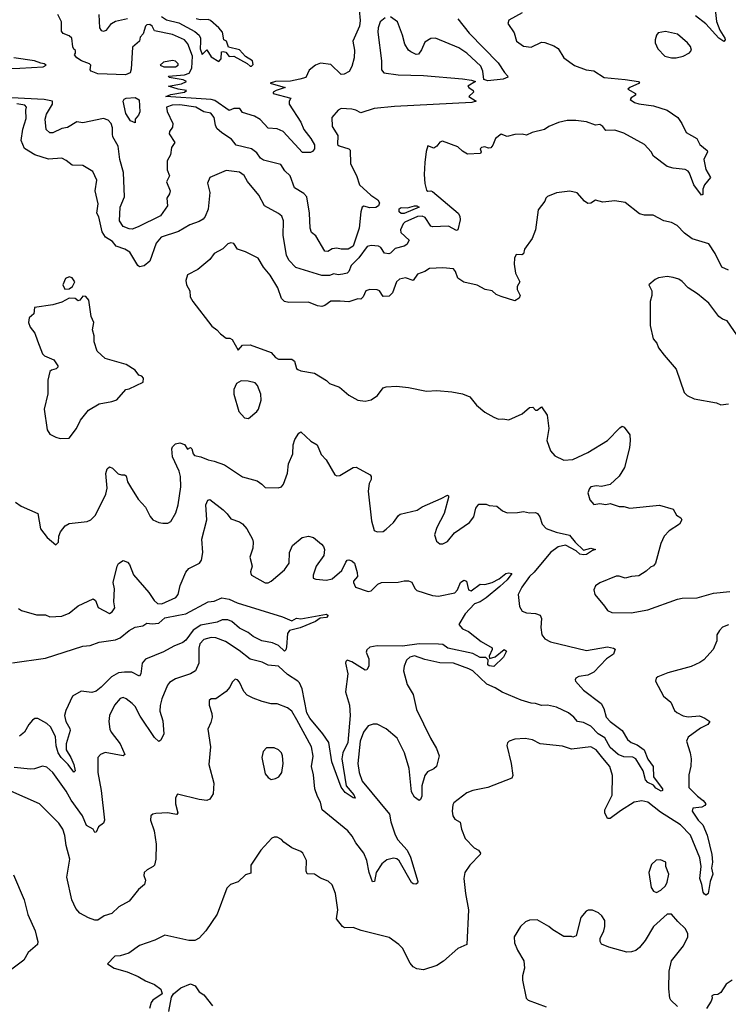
# Model space of a CAD drawing. Extents: x 1552033 to 1694788, y 811965 to 917215.
# Tile 417 of 632: x 1666143 to 1670884, y 842014 to 848599. Entities that reach past the tile are written whole.
import ezdxf

# ---------------------------------------------------------------- set-up
doc = ezdxf.new("R2010")
doc.units = 0

msp = doc.modelspace()

# ---------------------------------------------------------------- linework, layer by layer
at = {"layer": '0CON20XD'}
for points in [[(1670776.2, 848846.2), (1670806.3, 848586.3), (1670828.3, 848528.3), (1670860.6, 848475), (1670862.5, 848465), (1670855, 848454.2), (1670820, 848475), (1670735, 848572.2), (1670666, 848625)], [(1668413.9, 848665), (1668421.3, 848595), (1668417.3, 848555), (1668371.8, 848455), (1668383.8, 848395), (1668382.1, 848345), (1668364.6, 848285.4), (1668347.1, 848252.9), (1668315, 848235.4), (1668295, 848233.1), (1668225, 848300), (1668155, 848307.7), (1668121.9, 848295), (1668079.3, 848260.7), (1668056.7, 848213.3), (1668018.3, 848201.7), (1667955, 848189.1), (1667855, 848187.1), (1667820, 848175), (1667920, 848145), (1667860, 848125), (1667840, 848115), (1667840, 848105), (1667957.5, 848075), (1667945.6, 848054.4), (1667946.5, 848035), (1668023.8, 847915), (1668045, 847864.3), (1668091.1, 847805), (1668115, 847762), (1668115.3, 847734.7), (1668102, 847718), (1668087.9, 847712.1), (1668035, 847712), (1667905, 847851.1), (1667865, 847870.5), (1667805, 847873.1), (1667752.6, 847932.6), (1667715, 847953.3), (1667635, 847978.8), (1667615.3, 848005.3), (1667575, 848006.5), (1667545, 847992.5), (1667448.2, 848058.2), (1667425, 848066.7), (1667391.1, 848068.9), (1667120, 848085), (1667155, 848098.8), (1667246.1, 848113.9), (1667260, 848125), (1667203.9, 848133.9), (1667140, 848155), (1667225, 848171.2), (1667260, 848185), (1667236.1, 848196.1), (1667143, 848213), (1667138.3, 848221.7), (1667245, 848230.3), (1667278, 848242), (1667294.5, 848275), (1667299, 848355), (1667267.5, 848437.5), (1667245, 848465.3), (1667165, 848499.7), (1667044.2, 848524.2), (1667028.8, 848555), (1667015, 848567.5), (1666995, 848565.8), (1666984, 848555), (1666970, 848505), (1666948.3, 848481.7), (1666944, 848455), (1666897.7, 848415), (1666889.3, 848269.3), (1666883.5, 848245), (1666850.2, 848229.8), (1666665, 848237.4), (1666621.8, 848255), (1666615.4, 848265), (1666619.4, 848295), (1666611.2, 848305), (1666556.4, 848325), (1666525.6, 848345), (1666510, 848365), (1666516.7, 848375), (1666517, 848393), (1666505, 848402.5), (1666498.8, 848418.8), (1666492.5, 848475), (1666475, 848491.9), (1666435, 848507.8), (1666422.2, 848522.2), (1666423.5, 848585), (1666397.5, 848635)], [(1668588.5, 848611.5), (1668555.9, 848584.1), (1668542.6, 848545), (1668540, 848515), (1668564.4, 848325), (1668564.4, 848265), (1668580.6, 848245), (1668675, 848229.6), (1668845, 848225.9), (1669105, 848204.7), (1669166.7, 848195), (1669192.5, 848185), (1669142.5, 848155), (1669147.5, 848145), (1669177.5, 848125), (1669180, 848115), (1669147.5, 848085), (1669197.5, 848055), (1669167.5, 848045), (1668650.2, 848019.8), (1668515, 848006.5), (1668425, 847976), (1668392.5, 847995), (1668365, 848001.5), (1668295, 848005.3), (1668274.2, 847995), (1668232, 847945), (1668232.9, 847885), (1668270.8, 847825), (1668269.2, 847765), (1668280, 847755), (1668346, 847736), (1668355, 847727.5), (1668356.4, 847635), (1668396.5, 847556.5), (1668416.1, 847495), (1668492.4, 847425), (1668538.8, 847395), (1668550, 847375), (1668543.8, 847355), (1668525, 847343.7), (1668485, 847340.1), (1668445, 847352.9), (1668435, 847344.5), (1668425.7, 847315), (1668415, 847205.7), (1668375, 847084.4), (1668340, 847065), (1668294.2, 847064.2), (1668265, 847071.2), (1668235, 847066.2), (1668205, 847049.2), (1668185, 847052), (1668125, 847153.8), (1668095, 847176.7), (1668086.7, 847205), (1668081.7, 847305), (1668065, 847414.3), (1668045, 847437.7), (1667981.4, 847475), (1667952.2, 847555), (1667917.6, 847587.6), (1667890, 847630), (1667775, 847660), (1667755, 847672.5), (1667730, 847710), (1667695, 847735.6), (1667591.1, 847761.1), (1667559.4, 847799.4), (1667495, 847841.8), (1667462.1, 847872.1), (1667452.9, 847892.9), (1667445.2, 847945), (1667422.9, 847975), (1667375, 847983.5), (1667322.5, 848015), (1667215, 848030), (1667162.8, 848027.2), (1667125.8, 848015), (1667130, 847985), (1667166.9, 847905), (1667165, 847881.2), (1667145, 847850.8), (1667142.8, 847835), (1667180.9, 847779.1), (1667158.2, 847745), (1667151.9, 847695), (1667130, 847655), (1667130, 847595), (1667146.4, 847555), (1667124.5, 847515), (1667150, 847455), (1667146.5, 847435), (1667127.1, 847405), (1667131.9, 847355), (1667085, 847288.6), (1666935.3, 847214.7), (1666895, 847199.1), (1666875, 847200), (1666835, 847217.1), (1666810.8, 847255), (1666816.1, 847345), (1666845.3, 847415), (1666836.8, 847576.8), (1666814.1, 847664.1), (1666802.4, 847752.4), (1666766.8, 847815), (1666763.6, 847833.6), (1666763.9, 847875), (1666754.5, 847905), (1666735, 847926.5), (1666705, 847938.6), (1666565, 847910.4), (1666525, 847916.4), (1666462.4, 847877.6), (1666425, 847871.2), (1666365, 847841.8), (1666345, 847841.8), (1666321.1, 847865), (1666314.2, 847935), (1666323.1, 847966.9), (1666361.8, 848035), (1666361.9, 848055), (1666306.2, 848066.2), (1665912.5, 848085)], [(1669506.2, 848645), (1669415, 848596.7), (1669410, 848575), (1669450.7, 848510.7), (1669468, 848455), (1669515, 848422.9), (1669565, 848416.7), (1669635, 848448.6), (1669656.9, 848446.9), (1669717.5, 848425), (1669745, 848406.2), (1669785, 848344), (1669855, 848292.5), (1669932.5, 848265), (1669985, 848257.1), (1670053.4, 848213.4), (1670195, 848200), (1670282.5, 848185), (1670290, 848175), (1670225, 848146.7), (1670212.5, 848135), (1670262.5, 848105), (1670262.5, 848095), (1670235, 848077.5), (1670227.5, 848065), (1670256.7, 848045), (1670285, 848035.7), (1670383.6, 848023.6), (1670474.6, 847994.6), (1670546, 847945), (1670574.2, 847905), (1670602, 847845), (1670673.8, 847805), (1670693.3, 847765), (1670743.3, 847725), (1670746.2, 847715), (1670720.8, 847665), (1670735, 847597.5), (1670766.2, 847545), (1670725, 847493.8), (1670712.9, 847465), (1670715, 847430), (1670705, 847426.7), (1670654.2, 847495), (1670625, 847573.3), (1670615, 847585.7), (1670595, 847596.9), (1670515, 847605.7), (1670475, 847617.5), (1670385, 847686.7), (1670368, 847715), (1670323.8, 847765), (1670185, 847840.6), (1670125, 847861.2), (1670065, 847858.8), (1670043.8, 847885), (1670025, 847897.5), (1669995, 847894), (1669935, 847915.6), (1669865, 847925.6), (1669805.6, 847925.6), (1669748, 847912), (1669684.5, 847885.5), (1669654.3, 847865.7), (1669572.5, 847845), (1669535, 847826.2), (1669505, 847834.3), (1669455, 847830.8), (1669405, 847818), (1669365, 847833.8), (1669326.7, 847805), (1669309.5, 847760.5), (1669295, 847742.5), (1669280.7, 847740.7), (1669255, 847750), (1669232.5, 847745), (1669223.3, 847735), (1669230, 847715), (1669226.4, 847703.6), (1669139.5, 847699.5), (1669105, 847719.2), (1669075, 847748), (1668972.1, 847787.9), (1668955, 847780), (1668935, 847753.8), (1668915, 847740), (1668875, 847756.2), (1668861.9, 847718.1), (1668853.3, 847645), (1668849.6, 847565), (1668854.3, 847504.3), (1668865, 847460), (1668875, 847452.5), (1668895, 847455.8), (1668905, 847450), (1669077.8, 847305), (1669088.3, 847285), (1669090.1, 847259.9), (1669075.3, 847194.7), (1669065, 847189.5), (1669012.6, 847217.4), (1668904.5, 847214.5), (1668895, 847219.2), (1668856.6, 847276.6), (1668835, 847284.8), (1668805, 847282.3), (1668720, 847245), (1668708.8, 847235), (1668692, 847195), (1668693.3, 847175), (1668748.8, 847125), (1668734, 847095), (1668715.3, 847084.7), (1668655, 847069.7), (1668625, 847036.9), (1668612.9, 847032.9), (1668585, 847038.6), (1668559.4, 847075), (1668545, 847084.4), (1668495, 847088.8), (1668467.6, 847082.4), (1668412.3, 847007.7), (1668361.8, 846955), (1668345.2, 846914.8), (1668335, 846903.8), (1668305, 846896.5), (1668275, 846893.3), (1668245, 846898.6), (1668215, 846889.4), (1668165, 846887.9), (1667991.7, 846941.7), (1667945, 846991.5), (1667928.7, 847025), (1667907, 847157), (1667907.8, 847255), (1667896.7, 847285), (1667875, 847304), (1667781.2, 847355), (1667744, 847425), (1667667.7, 847517.7), (1667645, 847558.2), (1667615, 847578.9), (1667525, 847590.6), (1667415, 847543.3), (1667398.8, 847505), (1667415.7, 847444.3), (1667403.2, 847333.2), (1667385, 847282.9), (1667370.6, 847265), (1667345, 847248.9), (1667281.8, 847228.2), (1667205, 847183.5), (1667090.6, 847145), (1667056.9, 847105), (1667014, 846985), (1666975, 846953.8), (1666945, 846946.2), (1666933.8, 846955), (1666880, 847045), (1666846.2, 847065), (1666788.8, 847085), (1666763.3, 847115), (1666717.5, 847145), (1666695, 847180), (1666671.7, 847281.7), (1666660, 847305), (1666668.2, 847368.2), (1666648.8, 847455), (1666659.6, 847525), (1666633, 847583), (1666565, 847623.5), (1666495, 847627.5), (1666455, 847658), (1666425, 847672.5), (1666335, 847666.2), (1666245.5, 847694.5), (1666175, 847737.5), (1666152.3, 847792.3), (1666163.7, 847866.3), (1666187.5, 847937.5), (1666183.5, 847995), (1666188.1, 848015), (1666176.7, 848026.7), (1666125, 848035.8)], [(1666671.8, 848635), (1666677.9, 848545), (1666688.1, 848528.1), (1666705, 848522.4), (1666725, 848529.1), (1666758, 848575), (1666785, 848590.2), (1666865, 848606.8)], [(1667091.8, 848621.8), (1667125, 848598.3), (1667208, 848578), (1667315, 848520.3), (1667344, 848495), (1667353.2, 848475), (1667353.9, 848453.9), (1667350.6, 848405), (1667365, 848367.5), (1667395, 848396.7), (1667425, 848350), (1667475, 848320), (1667491.7, 848338.3), (1667493.3, 848385), (1667505, 848387.1), (1667521.7, 848381.7), (1667543.8, 848353.8), (1667575, 848355.7), (1667665, 848305.7), (1667685, 848287.5), (1667695, 848288), (1667705, 848300), (1667702, 848325), (1667653.8, 848353.8), (1667615, 848397.5), (1667540, 848415), (1667527.5, 848455), (1667510, 848465), (1667500, 848515), (1667476.7, 848545), (1667420, 848595), (1667405, 848600), (1667351.7, 848598.3), (1667325, 848605.6)], [(1669075, 848605.5), (1669149.9, 848509.9), (1669345, 848311.1), (1669386.8, 848246.8), (1669408, 848225), (1669408.8, 848215), (1669377.4, 848202.6), (1669275, 848190.7), (1669249.7, 848199.7), (1669241, 848255), (1669228, 848288), (1669135, 848375.9), (1669080.4, 848410.4), (1668925, 848476.2), (1668895, 848474.4), (1668855, 848448.6), (1668832.7, 848397.3), (1668811.2, 848368.8), (1668795, 848367.5), (1668761.2, 848385), (1668745, 848396), (1668719.4, 848435), (1668704.6, 848495), (1668670.6, 848585), (1668625, 848619.4)], [(1670535, 848344.2), (1670582.5, 848355), (1670625, 848376.7), (1670637.5, 848395), (1670630.5, 848420.5), (1670611.2, 848445), (1670545, 848501.9), (1670465, 848521.4), (1670415, 848511.2), (1670404.1, 848495.9), (1670395.8, 848465), (1670396, 848445), (1670412.5, 848405), (1670460, 848355), (1670505, 848344.2), (1670535, 848344.2)], [(1665785, 848261.9), (1666145.2, 848274.8), (1666300, 848285), (1666320, 848295), (1666307.5, 848305), (1666285, 848307.5), (1666242.5, 848325), (1666105, 848343.9)], [(1667185, 848284.5), (1667202.9, 848295), (1667202.7, 848305), (1667185, 848321.5), (1667165, 848326.7), (1667105, 848315.6), (1667084, 848295), (1667107.5, 848285), (1667185, 848284.5)], [(1666915, 847910), (1666885, 847922.5), (1666852.6, 847972.6), (1666836.4, 848055), (1666842.5, 848067.5), (1666855, 848074.7), (1666915, 848078.2), (1666942.6, 848062.6), (1666946.4, 847983.6), (1666938.4, 847961.6), (1666916.9, 847935), (1666915, 847910)], [(1670885, 846924.4), (1670842, 846945), (1670796, 847035), (1670755, 847100.6), (1670643.7, 847133.6), (1670591.1, 847171.1), (1670542.9, 847222.9), (1670505, 847242.7), (1670453.8, 847253.8), (1670382.3, 847292.3), (1670322.7, 847292.7), (1670290.9, 847300.9), (1670195, 847375.7), (1670125, 847387.5), (1670045, 847378.8), (1669995, 847391.2), (1669965, 847372), (1669945, 847370), (1669921.2, 847385), (1669872.3, 847442.3), (1669825, 847452.5), (1669735, 847441.2), (1669675, 847416.7), (1669663.6, 847406.4), (1669656.7, 847385), (1669612.6, 847327.4), (1669594.4, 847195), (1669571.2, 847135), (1669521.2, 847065), (1669515, 847032.5), (1669503.6, 847026.4), (1669465, 847029.2), (1669452.9, 847005), (1669451.4, 846965), (1669460, 846905), (1669489.5, 846845), (1669471.5, 846815), (1669471.5, 846795), (1669492.5, 846755), (1669484.2, 846735.8), (1669455, 846718.8), (1669365, 846746.9), (1669332.2, 846762.2), (1669305, 846785.8), (1669257.5, 846795), (1669205, 846824.4), (1669115, 846843.3), (1669075, 846870), (1669058.8, 846915), (1669045, 846933.1), (1668975, 846940), (1668885, 846935.7), (1668854.2, 846915.8), (1668805, 846898.1), (1668775, 846856), (1668725, 846872.9), (1668685, 846864.4), (1668664.7, 846845), (1668638, 846772), (1668615, 846750.8), (1668575, 846748.8), (1668550, 846785), (1668535, 846793.3), (1668485, 846794.5), (1668458.6, 846785), (1668441.4, 846745), (1668425, 846730), (1668405, 846731.4), (1668345, 846712.2), (1668287.1, 846717.1), (1668225, 846717.3), (1668185, 846688.6), (1668165, 846681.4), (1668135, 846685.5), (1668075, 846710), (1667945, 846708.1), (1667914.5, 846714.5), (1667895, 846733.8), (1667869.5, 846805), (1667819.7, 846889.7), (1667774.6, 846944.6), (1667738.6, 847005), (1667655, 847047.1), (1667600, 847065), (1667575, 847102.5), (1667555, 847106.7), (1667535, 847100), (1667503, 847067), (1667444.7, 847035.3), (1667415.4, 846994.6), (1667335, 846927.5), (1667266.1, 846893.9), (1667254.1, 846855.9), (1667260, 846825), (1667281.2, 846785), (1667283.8, 846745), (1667301.2, 846715), (1667428.8, 846548.8), (1667463.3, 846525), (1667487.7, 846497.7), (1667525, 846468.8), (1667548.3, 846468.3), (1667565, 846460), (1667605, 846390), (1667635, 846423.3), (1667685, 846423.8), (1667825, 846373.8), (1667855, 846340), (1667875, 846328.8), (1667965, 846328.8), (1667981.2, 846315), (1667995, 846267.5), (1668005, 846258.8), (1668025, 846250), (1668115, 846236), (1668195, 846186.2), (1668215, 846166.7), (1668282.3, 846142.3), (1668345, 846088.8), (1668405, 846053.8), (1668455, 846048.8), (1668493.9, 846056.1), (1668536.7, 846085), (1668575, 846138), (1668595, 846144.2), (1668665, 846147.5), (1668745, 846140), (1668865, 846115.8), (1668935, 846119.5), (1669035, 846110.6), (1669105, 846096.9), (1669155, 846076.2), (1669200.5, 846020.5), (1669255, 845973.3), (1669315, 845940), (1669347, 845927), (1669375, 845930), (1669415, 845923.8), (1669506.1, 845963.9), (1669555, 846006.7), (1669577, 846007), (1669595, 845987.5), (1669605, 845987.5), (1669635, 846010), (1669672.5, 845955), (1669682.5, 845865), (1669670, 845785), (1669694, 845715), (1669723, 845683), (1669785, 845654.3), (1669845, 845657.8), (1669944.2, 845705), (1670075.4, 845784.6), (1670159.5, 845870.5), (1670175, 845880), (1670187.5, 845875), (1670225, 845822.5), (1670227.9, 845785), (1670224.2, 845735), (1670190.8, 845605), (1670155, 845546.2), (1670095, 845490.8), (1670035, 845477.1), (1670002, 845482), (1669965, 845474.4), (1669955, 845464), (1669944.6, 845435), (1669957, 845387), (1669985, 845356.2), (1670025, 845364.2), (1670065, 845355.8), (1670095, 845364), (1670155, 845343.8), (1670186.4, 845343.6), (1670225, 845331.4), (1670425, 845352.1), (1670515, 845326), (1670537.5, 845285), (1670567.3, 845267.3), (1670573.8, 845255), (1670557.8, 845225), (1670489, 845181), (1670455.4, 845144.6), (1670433.2, 845095), (1670396.4, 844963.6), (1670385, 844945.8), (1670363, 844937), (1670335, 844911.2), (1670285, 844880), (1670235.8, 844875.8), (1670195, 844863.1), (1670155, 844878.6), (1670135, 844876.9), (1670025, 844834), (1669995, 844813.3), (1669984.2, 844785), (1669990.6, 844755), (1670055, 844676.2), (1670075, 844648), (1670105, 844635.6), (1670235, 844631.8), (1670345, 844652.2), (1670545, 844723.3), (1670575, 844730), (1670675, 844732.5), (1670785, 844763.3), (1670895, 844774.6)], [(1668695, 847304), (1668682.4, 847315), (1668682.8, 847335), (1668695, 847344.3), (1668738.1, 847341.9), (1668785.5, 847355.5), (1668800, 847355), (1668817.1, 847345), (1668715, 847304.1), (1668695, 847304)], [(1666445, 846797.5), (1666475, 846798.8), (1666496, 846815), (1666512, 846845), (1666495, 846872), (1666475, 846880), (1666450.7, 846869.3), (1666432.5, 846825), (1666445, 846797.5)], [(1670985, 846427.5), (1670877.5, 846585), (1670845, 846596.2), (1670821.2, 846615), (1670755, 846704), (1670678.8, 846765), (1670616.7, 846805), (1670575, 846848.8), (1670552.5, 846865), (1670515.9, 846875.9), (1670475, 846881.2), (1670417, 846873), (1670395, 846862.5), (1670353.3, 846825), (1670373.3, 846785), (1670373.3, 846755), (1670362.5, 846715), (1670361.2, 846555), (1670382, 846465), (1670406, 846435), (1670416.7, 846405), (1670456.2, 846355), (1670535, 846262.5), (1670590, 846105), (1670610, 846085), (1670655, 846062.9), (1670805, 846037.5), (1670834, 846024), (1670885, 846030)], [(1666415, 845797.5), (1666475, 845800), (1666524, 845865), (1666550.2, 845919.8), (1666603.3, 845986.7), (1666675, 846029.2), (1666760, 846045), (1666792.3, 846057.7), (1666853.9, 846126.1), (1666875, 846130), (1666970, 846175), (1666971.7, 846201.7), (1666960, 846215), (1666941.2, 846221.2), (1666916.1, 846256.1), (1666855, 846293.3), (1666715, 846333.3), (1666661.7, 846381.7), (1666642, 846445), (1666641.2, 846485), (1666630, 846525), (1666640, 846575), (1666620.6, 846615), (1666605, 846722.5), (1666585, 846748.8), (1666565, 846750), (1666545, 846722.5), (1666535, 846720), (1666514.1, 846734.1), (1666475, 846736.7), (1666425, 846710.8), (1666365, 846692), (1666242.5, 846675), (1666237, 846633), (1666207.5, 846605), (1666202.5, 846575), (1666213.9, 846543.9), (1666243.6, 846503.6), (1666262, 846452), (1666295, 846363.8), (1666310.3, 846350.3), (1666372.5, 846325), (1666397.5, 846285), (1666397.5, 846275), (1666387.5, 846265), (1666355, 846255.8), (1666344.6, 846245.4), (1666330.7, 846189.3), (1666332.2, 846097.8), (1666306.2, 845995), (1666326.1, 845856.1), (1666345, 845827.5), (1666385, 845806.7), (1666415, 845797.5)], [(1667675, 845932.5), (1667730.9, 845979.1), (1667742, 845995), (1667759.2, 846055), (1667757.1, 846095), (1667735, 846153.3), (1667719.7, 846169.7), (1667671.7, 846181.7), (1667625, 846184.3), (1667593.3, 846165), (1667576.7, 846125), (1667576, 846095), (1667608.8, 845978.8), (1667646.4, 845936.4), (1667675, 845932.5)], [(1666447.5, 845215), (1666475, 845230), (1666595, 845242.9), (1666618.8, 845255), (1666651.2, 845285), (1666720, 845425), (1666728.1, 845465), (1666720, 845565), (1666728.6, 845595), (1666745, 845607.8), (1666765, 845599.4), (1666801.7, 845561.7), (1666825, 845554.2), (1666845, 845555.7), (1666855, 845548.8), (1666865, 845508.8), (1666885, 845474.2), (1666935, 845393.3), (1666985, 845338.8), (1667015.6, 845275.6), (1667033.8, 845255), (1667075, 845235.6), (1667100.9, 845230.9), (1667135, 845232.9), (1667155, 845244), (1667187.9, 845302.1), (1667202.5, 845355), (1667220.8, 845475), (1667218.8, 845545), (1667209.5, 845579.5), (1667166.1, 845676.1), (1667161.7, 845728.3), (1667166.4, 845743.6), (1667185, 845762.5), (1667215, 845770), (1667245, 845757.5), (1667265, 845727.5), (1667285, 845737.5), (1667295, 845730), (1667303.3, 845695), (1667313.9, 845683.9), (1667355, 845676.2), (1667403.3, 845655), (1667445, 845647.3), (1667513.2, 845623.2), (1667635, 845541.9), (1667731.2, 845515), (1667763.9, 845493.9), (1667785, 845471.2), (1667872.5, 845467.5), (1667894.1, 845475.9), (1667907.3, 845492.7), (1667934, 845566), (1667941.7, 845628.3), (1667970.8, 845695), (1667972.9, 845755), (1667985, 845792.5), (1668011.2, 845835), (1668025, 845843.8), (1668090.7, 845780.7), (1668133.3, 845755), (1668160.3, 845690.3), (1668192.9, 845655), (1668252.5, 845555), (1668265, 845548.8), (1668285, 845551.2), (1668375, 845604), (1668395, 845606.2), (1668488.8, 845555), (1668495.8, 845545), (1668496, 845525), (1668482, 845498), (1668474.1, 845445.9), (1668497.9, 845247.9), (1668515, 845182.5), (1668535, 845173.3), (1668575, 845176.2), (1668595, 845191.2), (1668643.6, 845236.4), (1668676.7, 845283.3), (1668688.7, 845291.3), (1668801.7, 845318.3), (1668835, 845341.2), (1668963.9, 845396.1), (1669005, 845420), (1669012.5, 845415), (1669013, 845403), (1668984.1, 845295.9), (1668935, 845202.5), (1668918.8, 845155), (1668931.7, 845111.7), (1668953.6, 845093.6), (1668975, 845093.3), (1669005, 845110), (1669052.7, 845167.3), (1669153.6, 845236.4), (1669182.5, 845275), (1669195, 845333.3), (1669215, 845358), (1669265, 845359.2), (1669285, 845350.8), (1669335.7, 845345.7), (1669374.5, 845314.5), (1669405, 845301.9), (1669475, 845302.5), (1669515, 845310.8), (1669555, 845300), (1669595, 845302.5), (1669607, 845297), (1669623.6, 845273.6), (1669638, 845225), (1669665, 845195.8), (1669732, 845172), (1669822.7, 845152.7), (1669858.9, 845105), (1669915, 845051.8), (1669965.4, 845065.4), (1669996.7, 845055), (1669975, 845050), (1669935, 845023.2), (1669915, 845019.4), (1669891.2, 845025), (1669867.3, 845047.3), (1669795, 845084.6), (1669745, 845074.6), (1669693.8, 845036.2), (1669586.2, 844903.8), (1669554.6, 844875), (1669502.9, 844805), (1669477.5, 844755), (1669488, 844675), (1669505, 844643.8), (1669535, 844631.2), (1669595, 844628.8), (1669626.1, 844616.1), (1669633.6, 844593.6), (1669630, 844535), (1669636, 844485), (1669657.6, 844457.6), (1669695, 844438.6), (1669935, 844380), (1670075, 844404), (1670116.4, 844396.4), (1670128.3, 844388.3), (1670116, 844355), (1670070, 844325), (1669984.7, 844235.3), (1669944.7, 844215.3), (1669885, 844206.9), (1669864.3, 844195), (1669859.4, 844185), (1669862.5, 844175), (1669916.1, 844116.1), (1670034, 844025), (1670052, 843992), (1670066.9, 843935), (1670095, 843904.4), (1670174.4, 843845), (1670210.8, 843785), (1670235.5, 843765.5), (1670275, 843749.2), (1670320.6, 843715), (1670345, 843653.3), (1670380.6, 843605), (1670384.4, 843535), (1670422.9, 843485), (1670443.1, 843455), (1670445, 843444), (1670435, 843440), (1670400.3, 843460.3), (1670385, 843479.4), (1670345, 843497.5), (1670331.3, 843515), (1670315.6, 843575), (1670264.8, 843654.8), (1670245, 843667.6), (1670185, 843668.9), (1670146.7, 843685), (1670095, 843731.7), (1670057.3, 843797.3), (1670013.9, 843823.9), (1669965, 843873.8), (1669915, 843897.8), (1669875.3, 843905.3), (1669850.8, 843935), (1669815, 843963.5), (1669735, 844001.8), (1669675, 844014), (1669635, 844011.7), (1669595, 844025.8), (1669565, 844028.9), (1669498.3, 844048.3), (1669371.3, 844101.3), (1669325, 844130), (1669268, 844155), (1669174.5, 844244.5), (1669148.3, 844258.3), (1669045, 844295.4), (1668955, 844298.5), (1668855, 844319.6), (1668785, 844343.9), (1668753.8, 844336.2), (1668731.8, 844315), (1668714.6, 844275), (1668711.2, 844245), (1668735, 844153.8), (1668776.9, 844086.9), (1668798.9, 843985), (1668891.1, 843795), (1668931.4, 843725), (1668950, 843675), (1668932.5, 843605), (1668915, 843588.9), (1668870.9, 843569.1), (1668854.7, 843545.3), (1668833.6, 843475), (1668833.3, 843405), (1668825, 843383.3), (1668815, 843376.7), (1668785, 843399.2), (1668765.5, 843435), (1668750, 843590), (1668718.5, 843695), (1668667.8, 843795), (1668595.4, 843855.4), (1668535, 843888.6), (1668507.7, 843887.7), (1668475, 843875.8), (1668442.9, 843835), (1668422.2, 843775), (1668406.2, 843625), (1668415, 843563.3), (1668435, 843507.5), (1668618.6, 843285), (1668627.1, 843235), (1668655, 843148), (1668673.5, 843115), (1668735.2, 843045.2), (1668757.6, 842997.6), (1668806.4, 842835), (1668804.4, 842825), (1668793.3, 842816.7), (1668775, 842819.5), (1668765, 842829.2), (1668682.8, 842972.7), (1668666.3, 842986.4), (1668645, 842990.8), (1668598.9, 842981.1), (1668565.6, 842954.4), (1668527.3, 842895), (1668517.5, 842835), (1668503.8, 842833.8), (1668482.1, 842895), (1668465.4, 842975), (1668445.4, 843025), (1668391.9, 843095), (1668368.7, 843138.7), (1668339.2, 843175), (1668168.1, 843315), (1668155.7, 843365), (1668135, 843403.3), (1668118.5, 843455), (1668108.3, 843548.3), (1668095.5, 843605), (1668105.9, 843674.1), (1668096.5, 843735), (1667997.5, 843917.5), (1667965, 843974.5), (1667935, 843996.7), (1667865, 844022.9), (1667825, 844022.9), (1667765, 844039.4), (1667705, 844060.8), (1667665, 844082.5), (1667642, 844105), (1667615, 844167.5), (1667600, 844185), (1667585, 844187.5), (1667565, 844167.5), (1667548.8, 844135), (1667525, 844106.2), (1667455, 844056.7), (1667425, 844056.7), (1667411.2, 844045), (1667411.2, 844015), (1667429.3, 843959.3), (1667430, 843935), (1667422.3, 843897.7), (1667402.5, 843855), (1667418.9, 843735), (1667407.9, 843617.9), (1667442.7, 843492.7), (1667437.9, 843422.1), (1667415, 843385.6), (1667395, 843377.1), (1667345, 843383.8), (1667200, 843420), (1667186, 843395), (1667185.9, 843355.9), (1667202, 843295), (1667195, 843284), (1667166.8, 843286.8), (1667135, 843294), (1667055, 843290), (1667034.2, 843285.8), (1667021.2, 843275), (1667019.2, 843245), (1667043.6, 843175), (1667056.2, 843085), (1667054.5, 842985), (1667044.4, 842945.6), (1667036, 842935), (1666995.6, 842914.4), (1666976.2, 842895), (1666974, 842875), (1666984, 842845), (1666978, 842815), (1666937.4, 842782.6), (1666875, 842704.3), (1666806.2, 842665), (1666759.7, 842620.3), (1666707.5, 842605), (1666665, 842577.3), (1666645, 842577.3), (1666603, 842593), (1666545, 842623.8), (1666518.5, 842655), (1666492.1, 842712.1), (1666459.6, 842865), (1666478.9, 842985), (1666453.6, 843075), (1666445, 843142.5), (1666431.1, 843185), (1666405, 843225.6), (1666275.3, 843355.3), (1666085, 843438.7)], [(1666115, 845373.3), (1666153.3, 845345), (1666265, 845296), (1666282.2, 845195), (1666326.7, 845135), (1666385, 845087.5), (1666402.5, 845105), (1666406.2, 845145), (1666416.1, 845173.9), (1666447.5, 845215)], [(1666135, 844660.8), (1666155, 844648.9), (1666255, 844618.1), (1666315, 844618), (1666345, 844606), (1666425, 844610.6), (1666475, 844630), (1666535, 844680), (1666635, 844725.8), (1666651.2, 844715), (1666668.3, 844668.3), (1666745, 844627.5), (1666761.7, 844638.3), (1666778.8, 844665), (1666774, 844705), (1666777.3, 844792.7), (1666768.6, 844835), (1666795, 844943.3), (1666805, 844963.3), (1666835, 844983.3), (1666865, 844971.2), (1666878.6, 844955), (1666905.8, 844885.8), (1667007.7, 844767.7), (1667042.3, 844715), (1667065, 844695.4), (1667095, 844692.1), (1667187.5, 844735), (1667202.5, 844755), (1667215.9, 844814.1), (1667254.4, 844905), (1667275, 844928.6), (1667346.7, 844965), (1667360.8, 844985), (1667368.9, 845035), (1667362.5, 845125), (1667395.4, 845255), (1667389.4, 845355), (1667402, 845385), (1667415, 845390), (1667505, 845320.8), (1667532, 845295), (1667555, 845260), (1667615, 845240), (1667635, 845226.7), (1667664.1, 845194.1), (1667701.2, 845125), (1667705.8, 845104.2), (1667702.5, 845065), (1667682.9, 845005), (1667698.8, 844945), (1667687, 844907), (1667688.8, 844895), (1667695, 844883.8), (1667785, 844832), (1667805, 844832), (1667825, 844844), (1667915, 844918.9), (1667945.7, 844965), (1667949.2, 845035), (1667968.3, 845081.7), (1668032.5, 845135), (1668075, 845145.8), (1668110, 845135), (1668161.7, 845091.7), (1668175.7, 845075.7), (1668182, 845055), (1668177.1, 845015), (1668127.8, 844945), (1668105.8, 844885), (1668106.7, 844865), (1668125, 844857.1), (1668195, 844851.8), (1668235, 844860), (1668298.1, 844915), (1668325, 844971.2), (1668335, 844983.8), (1668345, 844986), (1668365, 844980.8), (1668383.6, 844963.6), (1668402.3, 844902.3), (1668403.8, 844875), (1668377.5, 844845), (1668375.8, 844835), (1668390.8, 844805), (1668475.6, 844775.6), (1668495, 844780), (1668512.1, 844797.9), (1668540, 844825), (1668565, 844834.2), (1668675, 844836.7), (1668716.2, 844846.2), (1668745.6, 844845.6), (1668766.5, 844836.5), (1668787.5, 844795), (1668801.4, 844781.4), (1668905, 844747.8), (1668945, 844742.8), (1669055, 844767.1), (1669072.9, 844785), (1669092.5, 844835), (1669115, 844851.2), (1669133.6, 844843.6), (1669146.2, 844785), (1669165, 844779.2), (1669225, 844823.1), (1669255, 844822.7), (1669305, 844834.6), (1669350.3, 844859.8), (1669395.8, 844895), (1669415, 844900.9), (1669435.8, 844895.8), (1669405, 844853.5), (1669355, 844808.2), (1669265, 844732.8), (1669225, 844706), (1669186.5, 844693.5), (1669124.5, 844625.5), (1669082.5, 844555), (1669105, 844525.6), (1669145, 844507.5)], [(1666095, 844297.5), (1666315, 844329.4), (1666565, 844410), (1666615, 844413.8), (1666675, 844435.9), (1666785, 844451.4), (1666815, 844464.7), (1666875, 844514.1), (1666915, 844535.3), (1666966.2, 844545), (1666995, 844562.5), (1667028.6, 844558.6), (1667075, 844563), (1667115, 844597.8), (1667206.5, 844616.5), (1667254.4, 844625), (1667403.8, 844705), (1667445, 844709.5), (1667495, 844732.5), (1667545, 844724.4), (1667598.2, 844698.2), (1667902.5, 844605), (1667965, 844578), (1667995, 844596.7), (1668025, 844591.4), (1668195, 844622.5), (1668208, 844615), (1668195, 844601.9), (1668153.6, 844596.4), (1668123.3, 844575), (1668018.8, 844531.2), (1667948.8, 844515), (1667936, 844495), (1667928, 844405), (1667923.3, 844385), (1667915, 844376.7), (1667874.2, 844414.2), (1667835, 844431.2), (1667762.5, 844445), (1667705, 844473.8), (1667671.2, 844501.2), (1667615, 844530.8), (1667563.3, 844575), (1667535.2, 844585.2), (1667498.8, 844585), (1667465, 844569.3), (1667355, 844549), (1667304.6, 844515.4), (1667255, 844449.6), (1667235, 844433.2), (1667175, 844409.7), (1667105, 844371.6), (1666985, 844323.4), (1666963.5, 844295), (1666954.7, 844225.3), (1666945, 844208.6), (1666894.5, 844234.5), (1666845, 844236.4), (1666805, 844230), (1666757.5, 844205), (1666689.2, 844135), (1666655, 844108.6), (1666625, 844098.7), (1666555, 844108.8), (1666495.7, 844075), (1666451.8, 843978.2), (1666443.9, 843946.1), (1666452.5, 843905), (1666479.1, 843859.1), (1666480, 843845), (1666454.8, 843755), (1666453.2, 843715), (1666484.7, 843665), (1666505, 843617.5), (1666514, 843575), (1666505, 843566), (1666468, 843618), (1666419.8, 843665), (1666399.8, 843695), (1666386.8, 843743.2), (1666382.5, 843805), (1666349.5, 843869.5), (1666325, 843891.3), (1666265, 843925.5), (1666245, 843925.5), (1666228.9, 843915), (1666204.2, 843885.8), (1666175, 843834.2), (1666141.7, 843808.3)], [(1670885, 844552.5), (1670845, 844535.8), (1670826, 844515), (1670807.5, 844485), (1670806.7, 844445), (1670783.6, 844386.4), (1670721.7, 844318.3), (1670695, 844300), (1670635.8, 844274.2), (1670479.4, 844230.6), (1670412.5, 844205), (1670402.5, 844195), (1670397.5, 844175), (1670450, 844075), (1670500, 844035), (1670525, 843980), (1670540, 843965), (1670583, 843943), (1670615, 843937.1), (1670692.7, 843942.7), (1670728.3, 843928.3), (1670760, 843905), (1670746.7, 843885), (1670699.1, 843860.9), (1670615, 843801.4), (1670604.4, 843775), (1670630, 843695), (1670635.7, 843655), (1670633.2, 843606.8), (1670620.3, 843549.7), (1670620, 843465), (1670678, 843405), (1670717.3, 843377.3), (1670733.8, 843355), (1670727, 843343), (1670706.5, 843333.5), (1670646.2, 843325), (1670642.7, 843305), (1670683.8, 843245), (1670714.1, 843214.1), (1670743.8, 843145), (1670774.6, 843015), (1670779.7, 842965), (1670772.5, 842925), (1670779.8, 842885), (1670763.7, 842836.3), (1670750.4, 842755), (1670736.6, 842743.4), (1670725, 842750), (1670715.4, 842765), (1670708.1, 842815), (1670692.8, 842855), (1670702.8, 842935), (1670694.5, 842994.5), (1670630.8, 843145), (1670565, 843214.7), (1670429.9, 843299.9), (1670345.2, 843365.2), (1670305, 843374.6), (1670255, 843366.4), (1670162.2, 843307.8), (1670095, 843256.2), (1670075, 843257.5), (1670058.8, 843295), (1670058.6, 843315), (1670107.3, 843412.7), (1670110.6, 843545), (1670092.2, 843605), (1670045, 843660.6), (1669999.4, 843715), (1669965, 843735.4), (1669835, 843720.6), (1669775, 843739.4), (1669625, 843755.7), (1669575, 843782.9), (1669525, 843791.4), (1669455, 843788), (1669417.5, 843775), (1669406.4, 843763.6), (1669403.3, 843745), (1669432, 843625), (1669443.3, 843545), (1669435, 843527.5), (1669275, 843464), (1669175, 843442.9), (1669135, 843428.6), (1669048, 843362), (1669041.2, 843348.8), (1669036, 843305), (1669041.2, 843275), (1669055, 843251.2), (1669091.4, 843231.4), (1669099.2, 843185), (1669123, 843123), (1669185, 843061.2), (1669213.3, 843045), (1669226.2, 843025), (1669223.3, 843015), (1669154.4, 842945.6), (1669122.5, 842895), (1669116, 842855), (1669126, 842755), (1669145.8, 842645), (1669136, 842415), (1669075, 842387.5), (1668978.3, 842301.7), (1668935, 842272.9), (1668845, 842244.5), (1668801.1, 842251.1), (1668775, 842265.7), (1668755, 842290), (1668705, 842388.8), (1668680, 842415), (1668615, 842461.2), (1668427.7, 842507.7), (1668375, 842527.5), (1668316.4, 842526.4), (1668302.5, 842535), (1668262.5, 842585), (1668271.2, 842645), (1668256.2, 842755), (1668234.1, 842814.1), (1668207, 842837), (1668155, 842856.7), (1668115, 842883.3), (1668066.4, 842886.4), (1668060, 842905), (1668062, 842975), (1668038.8, 843025), (1668025, 843036.2), (1667965, 843061.2), (1667909.5, 843099.5), (1667895, 843116.7), (1667865, 843132.5), (1667845, 843132.5), (1667830, 843125), (1667756.7, 843045), (1667690, 842945), (1667689.3, 842890.7), (1667655, 842880), (1667605.8, 842834.2), (1667553.9, 842816.1), (1667529.3, 842790.7), (1667465, 842617.5), (1667388, 842505), (1667345, 842456.2), (1667315, 842441.2), (1667275, 842440), (1667113.9, 842476.1), (1667047.3, 842442.7), (1666945, 842407.5), (1666873.9, 842356.1), (1666815, 842338.8), (1666780, 842335), (1666730, 842285), (1666775, 842256.7), (1666862, 842232), (1666935, 842200), (1666985, 842170), (1667046.1, 842146.1), (1667087.5, 842115), (1667097, 842083), (1667035, 842042.5), (1667023.3, 842025), (1667011.2, 841985)], [(1669145, 844507.5), (1669230.2, 844440.2), (1669305, 844398.8), (1669305, 844387.5), (1669283.3, 844343.3), (1669287.5, 844327.5), (1669325, 844338), (1669385, 844386), (1669400, 844375), (1669380, 844335), (1669316.7, 844273.3), (1669285, 844277.5), (1669276, 844285), (1669277, 844317), (1669262.9, 844332.9), (1669225, 844333.1), (1669175, 844360.9), (1669006.9, 844395), (1668975, 844419.4), (1668945, 844423.8), (1668815, 844424.8), (1668705, 844410), (1668535, 844411.9), (1668485, 844402), (1668466, 844385), (1668461.9, 844368.1), (1668478.8, 844325), (1668480, 844275), (1668465, 844250.8), (1668455, 844248.1), (1668365.6, 844305), (1668335, 844316), (1668325, 844307.5), (1668323.3, 844296.7), (1668339.2, 844225), (1668322.8, 844102.8), (1668350.4, 844015), (1668355.4, 843945), (1668338.9, 843765), (1668304.4, 843695), (1668299.2, 843655), (1668328.1, 843475), (1668379.2, 843415), (1668386.9, 843393.1), (1668374.4, 843395), (1668321.3, 843431.3), (1668295, 843465.6), (1668232.5, 843635), (1668210.6, 843765), (1668171.9, 843821.9), (1668085, 843927.1), (1668065, 843963.8), (1668033.5, 844125), (1668015, 844164.4), (1668004.4, 844174.4), (1667935, 844219.5), (1667875, 844276.2), (1667805, 844282.2), (1667765, 844302.1), (1667685, 844322.5), (1667611.2, 844381.2), (1667519.6, 844439.6), (1667455, 844464.2), (1667425, 844468.2), (1667375, 844453.9), (1667349.3, 844425), (1667341.4, 844395), (1667341.1, 844295), (1667320, 844245), (1667285, 844223.2), (1667185, 844191.9), (1667144.5, 844165.5), (1667131.5, 844148.5), (1667095, 844058), (1667083.4, 844013.4), (1667080.9, 843975), (1667100.3, 843910.3), (1667107.7, 843822.3), (1667088.6, 843781.4), (1667075, 843771.2), (1667045, 843797.8), (1666950.3, 843940.3), (1666915, 844006), (1666895, 844025.8), (1666855, 844058), (1666835, 844066), (1666815, 844060), (1666777.1, 844015), (1666743.5, 843945), (1666739.5, 843905), (1666745.5, 843855), (1666754.7, 843834.7), (1666814.5, 843755), (1666846.1, 843683.9), (1666835, 843676.7), (1666715, 843697.5), (1666684.3, 843685.7), (1666666, 843665), (1666666.7, 843565), (1666689.4, 843445), (1666711.5, 843245), (1666704.6, 843225), (1666669.9, 843200.1), (1666655, 843165.4), (1666645, 843162.9), (1666635.5, 843184.5), (1666589.2, 843209.2), (1666563.9, 843275), (1666488.6, 843378.6), (1666455, 843440), (1666365, 843564.3), (1666325, 843599.2), (1666295, 843605.8), (1666241.5, 843588.5), (1666215, 843587.3), (1666107.4, 843597.4)], [(1667825, 843517.5), (1667855, 843523.3), (1667876.2, 843535), (1667897.5, 843565), (1667907.1, 843625), (1667900.8, 843675), (1667894, 843695), (1667875, 843716.2), (1667845, 843728.8), (1667795, 843728.8), (1667771.2, 843705), (1667762.5, 843665), (1667785.9, 843555.9), (1667805, 843530), (1667825, 843517.5)], [(1670405, 842762.5), (1670433, 842777), (1670463.6, 842806.4), (1670475, 842830), (1670486.2, 842885), (1670467.5, 842935), (1670466.7, 842965), (1670430.7, 842980.7), (1670402.3, 842977.7), (1670370.5, 842949.5), (1670353.3, 842895), (1670368.8, 842795), (1670385, 842770), (1670405, 842762.5)], [(1666100.9, 842880.9), (1666172.8, 842712.8), (1666198, 842615), (1666246.2, 842505), (1666256.6, 842466.6), (1666265.5, 842435), (1666261.4, 842415), (1666199.8, 842360.2), (1666171.8, 842308.2), (1666055, 842222.5)], [(1670545, 842000), (1670500.7, 842040.7), (1670492.5, 842055), (1670486.4, 842116.4), (1670488, 842235), (1670504.3, 842305.7), (1670584.3, 842405.7), (1670613.8, 842465), (1670613.3, 842485), (1670598.8, 842518.8), (1670547, 842567), (1670505, 842617.5), (1670475, 842617.5), (1670385, 842533.3), (1670328.8, 842441.2), (1670290, 842395), (1670265, 842373.3), (1670236.1, 842363.9), (1670205, 842363.8), (1670165, 842374), (1670085, 842396.2), (1670037, 842417), (1670027.5, 842435), (1670027, 842453), (1670051.2, 842505), (1670058.8, 842535), (1670058, 842575), (1670038.8, 842605), (1670015.6, 842625.6), (1669975, 842643.3), (1669947, 842643), (1669933.9, 842636.1), (1669897.5, 842595), (1669867, 842473), (1669845, 842462.5), (1669835, 842467.5), (1669785, 842467.5), (1669711.2, 842511.2), (1669684.2, 842534.2), (1669605, 842578), (1669555, 842576.2), (1669527.5, 842565), (1669495, 842533.3), (1669452, 842465), (1669454, 842425), (1669475, 842376.7)], [(1669475, 842376.7), (1669516.2, 842305), (1669521.2, 842255), (1669506.7, 842205), (1669506.7, 842175), (1669532.5, 842055), (1669545, 842042.5), (1669665, 841996.2)], [(1667141.2, 841965), (1667158.3, 842061.7), (1667172.5, 842085), (1667222.5, 842125), (1667285, 842150), (1667317.7, 842137.7), (1667345, 842097.5), (1667375, 842077.5), (1667433.6, 842003.6)], [(1670910, 842175), (1670870.7, 842149.3), (1670835, 842093.3), (1670815, 842080), (1670788.3, 842078.3), (1670775, 842070), (1670777.5, 842055), (1670770, 842035), (1670737.5, 841985)]]:
    msp.add_lwpolyline(points, dxfattribs=at)

doc.saveas('drawing.dxf')
